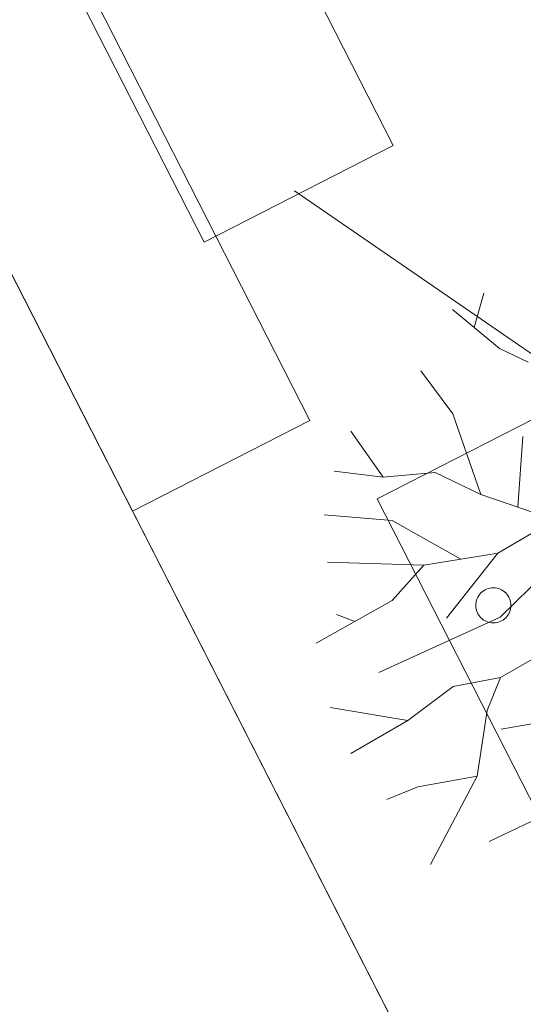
# Model space of a CAD drawing. Header units: metres. Extents: x 538891 to 1080079, y 6588829 to 13178720.
# Tile 843 of 1056: x 539931.11 to 539933.97, y 6589202.28 to 6589207.88. Entities that reach past the tile are written whole.
import ezdxf

# ---------------------------------------------------------------- set-up
doc = ezdxf.new("R2010")
doc.units = ezdxf.units.M
doc.header["$LTSCALE"] = 0.4
doc.linetypes.add('DASHED', pattern=[52.916667, 26.458333, -26.458333])
doc.linetypes.add('Triple Dashed', pattern=[92.604163, 66.145831, -26.458332])
for name, color, linetype in [('AR', 7, 'Continuous'), ('GEO', 7, 'Continuous'), ('KINO_GRID', 7, 'Continuous')]:
    doc.layers.add(name, color=color, linetype=linetype)

msp = doc.modelspace()

# ---------------------------------------------------------------- linework, layer by layer
at = {"layer": 'AR', "color": 251, "linetype": 'Triple Dashed', "lineweight": 9, "true_color": 0x575757}
msp.add_line((539946.0984, 6589177.1233), (539905.2535, 6589257.1483), dxfattribs=at)
at = {"layer": 'AR', "color": 7, "linetype": 'DASHED', "lineweight": 9}
msp.add_line((539915.2285, 6589218.8965), (539937.1196, 6589203.843), dxfattribs=at)
at = {"layer": 'AR', "color": 251, "linetype": 'Continuous', "lineweight": 9, "true_color": 0x575757}
for p, q in [((539933.6905, 6589206.1265), (539933.7451, 6589206.3218)), ((539933.8355, 6589206.0061), (539933.5672, 6589206.2288)), ((539933.998, 6589205.929), (539933.8355, 6589206.0061)), ((539933.5689, 6589205.6361), (539933.3873, 6589205.8793)), ((539933.7296, 6589205.1764), (539933.5689, 6589205.6361)), ((539933.1746, 6589205.2748), (539932.9894, 6589205.5365)), ((539933.9386, 6589205.1046), (539933.9672, 6589205.507)), ((539933.1746, 6589205.2748), (539932.8949, 6589205.3089)), ((539933.4686, 6589205.3018), (539933.1746, 6589205.2748)), ((539933.7296, 6589205.1764), (539933.4686, 6589205.3018)), ((539934.1476, 6589205.0328), (539933.7296, 6589205.1764)), ((539932.8383, 6589205.0607), (539933.2257, 6589205.03)), ((539933.2257, 6589205.03), (539933.6149, 6589204.8101)), ((539934.1476, 6589205.0328), (539933.8255, 6589204.8438)), ((539933.8255, 6589204.8438), (539933.4043, 6589204.7765)), ((539933.8255, 6589204.8438), (539933.5343, 6589204.4735)), ((539933.4043, 6589204.7765), (539932.8578, 6589204.7921)), ((539933.4043, 6589204.7765), (539933.2246, 6589204.574)), ((539934.101, 6589204.7381), (539933.8383, 6589204.481)), ((539933.2246, 6589204.574), (539932.7931, 6589204.332)), ((539933.0082, 6589204.4575), (539932.9077, 6589204.4959)), ((539933.8383, 6589204.481), (539933.1495, 6589204.1663)), ((539934.0315, 6589204.2472), (539933.8412, 6589204.1377)), ((539933.8412, 6589204.1377), (539933.5719, 6589204.0864)), ((539933.8412, 6589204.1377), (539933.7643, 6589203.9507)), ((539933.5719, 6589204.0864), (539933.3136, 6589203.893)), ((539933.3136, 6589203.893), (539932.873, 6589203.9672)), ((539933.7643, 6589203.9507), (539933.7085, 6589203.5775)), ((539933.3136, 6589203.893), (539932.9904, 6589203.7045)), ((539934.1032, 6589203.8898), (539933.8436, 6589203.8435)), ((539933.7085, 6589203.5775), (539933.3706, 6589203.5159)), ((539933.7085, 6589203.5775), (539933.4422, 6589203.0752)), ((539933.3706, 6589203.5159), (539933.1939, 6589203.444)), ((539934.0543, 6589203.3374), (539933.7754, 6589203.2054))]:
    msp.add_line(p, q, dxfattribs=at)
at = {"layer": 'AR', "color": 7, "linetype": 'Continuous', "lineweight": 9, "flags": 128}
for points in [[(539933.2312, 6589207.1594), (539930.4978, 6589212.5147), (539929.4895, 6589212.0001), (539928.9459, 6589213.0652), (539926.9294, 6589212.036), (539926.4466, 6589212.9819), (539925.9229, 6589214.008), (539925.2955, 6589215.2371), (539924.2873, 6589214.7225), (539924.8319, 6589213.6554), (539923.8231, 6589213.1406), (539922.8325, 6589215.0814), (539921.8248, 6589214.567), (539922.9118, 6589212.4373), (539923.387, 6589211.5062), (539924.3953, 6589212.0208), (539925.3493, 6589212.5077), (539926.438, 6589210.3746), (539928.4566, 6589211.4049), (539929.0024, 6589210.3357), (539929.996, 6589210.8428), (539932.156, 6589206.6107)], [(539924.1905, 6589198.5553), (539924.8033, 6589197.3546), (539933.443, 6589201.7644), (539930.0061, 6589208.4979), (539930.0061, 6589208.4979), (539929.5715, 6589209.3494), (539927.5502, 6589208.3178), (539927.0056, 6589209.3848), (539926.3074, 6589209.0285), (539926.0021, 6589208.8726), (539925.0115, 6589210.8134), (539924.0033, 6589210.2988), (539925.3392, 6589207.6815), (539926.3297, 6589208.187), (539926.6881, 6589207.4848), (539927.1002, 6589206.6775), (539928.0703, 6589207.1727), (539930.7578, 6589201.9073)]]:
    msp.add_lwpolyline(points, close=True, dxfattribs=at)
for points in [[(539932.7577, 6589205.5969), (539930.0342, 6589210.9329), (539929.026, 6589210.4183), (539928.4823, 6589211.4835), (539927.5096, 6589210.9871), (539926.4658, 6589210.4543), (539925.9621, 6589211.4412), (539925.3765, 6589212.5884), (539924.3683, 6589212.0738), (539924.7625, 6589211.3014), (539924.762, 6589211.3011)], [(539924.6882, 6589211.2635), (539925.9554, 6589208.7807), (539926.0297, 6589208.8186), (539926.9846, 6589209.306), (539927.5293, 6589208.2389), (539929.5991, 6589209.2954), (539929.9743, 6589208.5603), (539930.0367, 6589208.5921), (539930.2096, 6589208.2533), (539930.1472, 6589208.2215), (539931.7495, 6589205.0823), (539932.7577, 6589205.5969)], [(539930.1743, 6589208.1684), (539933.343, 6589201.9603), (539933.4588, 6589202.0194), (539933.5179, 6589201.9036), (539933.4644, 6589201.8763), (539933.5099, 6589201.7872), (539937.2238, 6589203.6828), (539937.1784, 6589203.7719), (539937.1249, 6589203.7446), (539937.0658, 6589203.8604), (539937.1816, 6589203.9195), (539937.2089, 6589203.8661), (539937.2982, 6589203.9117), (539934.075, 6589210.2267)], [(539928.4686, 6589199.2141), (539933.1714, 6589201.6145), (539933.126, 6589201.7036), (539933.0725, 6589201.6763), (539933.0134, 6589201.7921), (539933.1292, 6589201.8512), (539933.1565, 6589201.7977), (539933.3702, 6589201.9068), (539930.1471, 6589208.2218)]]:
    msp.add_lwpolyline(points, dxfattribs=at)
at = {"layer": 'AR', "color": 9, "linetype": 'Continuous', "lineweight": 9, "true_color": 0xc9c5ab, "flags": 128}
for points in [[(539930.1743, 6589208.1684), (539933.343, 6589201.9603), (539933.4588, 6589202.0194), (539933.5179, 6589201.9036), (539933.4644, 6589201.8763), (539933.5099, 6589201.7872), (539937.2238, 6589203.6828), (539937.1784, 6589203.7719), (539937.1249, 6589203.7446), (539937.0658, 6589203.8604), (539937.1816, 6589203.9195), (539937.2089, 6589203.8661), (539937.2982, 6589203.9117), (539934.075, 6589210.2267)], [(539928.4686, 6589199.2141), (539933.1714, 6589201.6145), (539933.126, 6589201.7036), (539933.0725, 6589201.6763), (539933.0134, 6589201.7921), (539933.1292, 6589201.8512), (539933.1565, 6589201.7977), (539933.3702, 6589201.9068), (539930.1471, 6589208.2218)]]:
    msp.add_lwpolyline(points, dxfattribs=at)
at = {"layer": 'AR', "color": 250, "linetype": 'Continuous', "lineweight": 9, "true_color": 0x333333, "flags": 128}
msp.add_lwpolyline([(539934.3213, 6589202.8372), (539933.1393, 6589205.153), (539935.4551, 6589206.335), (539936.637, 6589204.0192)], close=True, dxfattribs=at)
msp.add_lwpolyline([(539934.3213, 6589202.8372), (539933.1393, 6589205.153), (539935.4551, 6589206.335), (539936.637, 6589204.0192)], close=True, dxfattribs=at)
msp.add_lwpolyline([(539934.3213, 6589202.8372), (539933.1393, 6589205.153), (539935.4551, 6589206.335), (539936.637, 6589204.0192)], close=True, dxfattribs=at)
msp.add_lwpolyline([(539934.3213, 6589202.8372), (539933.1393, 6589205.153), (539935.4551, 6589206.335), (539936.637, 6589204.0192)], close=True, dxfattribs=at)
at = {"layer": 'GEO', "color": 8, "linetype": 'Continuous', "lineweight": 9, "true_color": 0x7d7d7d, "flags": 128}
msp.add_lwpolyline([(539933.9, 6589204.547), (539933.8995, 6589204.5372), (539933.8981, 6589204.5275), (539933.8957, 6589204.518), (539933.8924, 6589204.5087), (539933.8882, 6589204.4999), (539933.8831, 6589204.4914), (539933.8773, 6589204.4836), (539933.8707, 6589204.4763), (539933.8634, 6589204.4697), (539933.8556, 6589204.4639), (539933.8471, 6589204.4588), (539933.8383, 6589204.4546), (539933.829, 6589204.4513), (539933.8195, 6589204.4489), (539933.8098, 6589204.4475), (539933.8, 6589204.447), (539933.7902, 6589204.4475), (539933.7805, 6589204.4489), (539933.771, 6589204.4513), (539933.7617, 6589204.4546), (539933.7529, 6589204.4588), (539933.7444, 6589204.4639), (539933.7366, 6589204.4697), (539933.7293, 6589204.4763), (539933.7227, 6589204.4836), (539933.7169, 6589204.4914), (539933.7118, 6589204.4999), (539933.7076, 6589204.5087), (539933.7043, 6589204.518), (539933.7019, 6589204.5275), (539933.7005, 6589204.5372), (539933.7, 6589204.547), (539933.7005, 6589204.5568), (539933.7019, 6589204.5665), (539933.7043, 6589204.576), (539933.7076, 6589204.5853), (539933.7118, 6589204.5941), (539933.7169, 6589204.6026), (539933.7227, 6589204.6104), (539933.7293, 6589204.6177), (539933.7366, 6589204.6243), (539933.7444, 6589204.6301), (539933.7529, 6589204.6352), (539933.7617, 6589204.6394), (539933.771, 6589204.6427), (539933.7805, 6589204.6451), (539933.7902, 6589204.6465), (539933.8, 6589204.647), (539933.8098, 6589204.6465), (539933.8195, 6589204.6451), (539933.829, 6589204.6427), (539933.8383, 6589204.6394), (539933.8471, 6589204.6352), (539933.8556, 6589204.6301), (539933.8634, 6589204.6243), (539933.8707, 6589204.6177), (539933.8773, 6589204.6104), (539933.8831, 6589204.6026), (539933.8882, 6589204.5941), (539933.8924, 6589204.5853), (539933.8957, 6589204.576), (539933.8981, 6589204.5665), (539933.8995, 6589204.5568)], close=True, dxfattribs=at)
at = {"layer": 'KINO_GRID', "color": 254, "linetype": 'Continuous', "true_color": 0xe6e6e6}
for points in [[(539950.7149, 6589192.308), (539950.804, 6589192.3534), (539932.6075, 6589227.7848), (539932.6966, 6589227.8302)], [(539929.4233, 6589226.1595), (539947.7238, 6589190.3044), (539929.5124, 6589226.205), (539947.8129, 6589190.3499)]]:
    msp.add_solid(points, dxfattribs=at)

doc.saveas('drawing.dxf')
